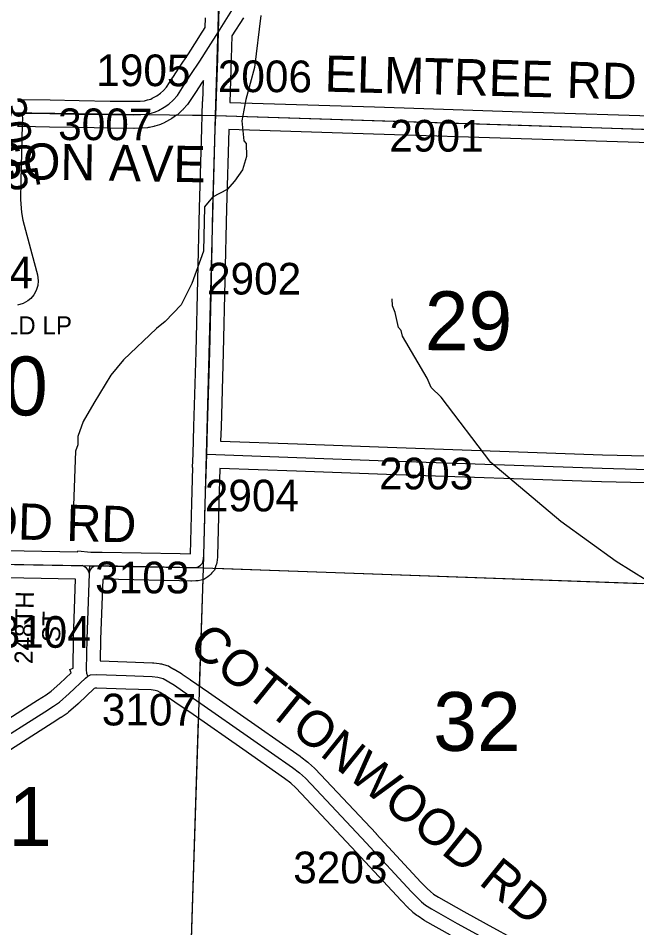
# Model space of a CAD drawing. Extents: x -132.8 to -73.3, y -60 to -26.
# Drawn here: x -115.373 to -114.006, y -50.304 to -48.294 of the extents above; entities that cross this region are included whole.
import ezdxf

# ---------------------------------------------------------------- set-up
doc = ezdxf.new("R2010")
doc.units = 0
for name, color, linetype in [('tdCoHydroRiver', 7, 'Continuous'), ('tdCoSecRdNmbr', 7, 'Continuous'), ('tdCoSecRdTxt', 7, 'Continuous'), ('tdCoSecRteBand', 7, 'Continuous'), ('tdCoSecRteCL', 7, 'Continuous'), ('tdCoSectLine', 7, 'Continuous'), ('tdCoSectLinePart', 7, 'Continuous'), ('tdCoSectNmbr', 7, 'Continuous'), ('tdCoSurfAsphalt', 7, 'Continuous'), ('tdCoSurfConcUnbanded', 7, 'Continuous'), ('tdCoSurfGravel', 7, 'Continuous')]:
    doc.layers.add(name, color=color, linetype=linetype)

msp = doc.modelspace()

# ---------------------------------------------------------------- linework, layer by layer
at = {"layer": 'tdCoHydroRiver'}
for points in [[(-114.8372, -48.2883), (-114.8512, -48.4031), (-114.8704, -48.4736), (-114.8794, -48.5207), (-114.8743, -48.565), (-114.8697, -48.5714), (-114.8688, -48.5998), (-114.8775, -48.6296), (-114.8955, -48.6544), (-114.9117, -48.6729), (-114.9437, -48.6894), (-114.9616, -48.711), (-114.9641, -48.8088), (-114.9896, -48.8807), (-115.0129, -48.9274), (-115.0485, -48.9644), (-115.0679, -48.9797), (-115.1407, -49.0488), (-115.1684, -49.0828), (-115.2062, -49.145), (-115.2294, -49.1854), (-115.2412, -49.2182), (-115.2417, -49.2371), (-115.2468, -49.2512), (-115.2514, -49.371), (-115.2553, -49.3977), (-115.2549, -49.4435)], [(-113.9851, -49.5358), (-114.0519, -49.4947), (-114.1743, -49.4064), (-114.3289, -49.2762), (-114.4388, -49.1314), (-114.4604, -49.1104), (-114.4693, -49.0896), (-114.5238, -48.9967), (-114.5266, -48.984), (-114.5328, -48.9776), (-114.5398, -48.9443), (-114.5458, -48.9299), (-114.5469, -48.9141)]]:
    msp.add_lwpolyline(points, dxfattribs=at)
at = {"layer": 'tdCoSecRteBand'}
for points in [[(-115.1177, -48.4776), (-115.1036, -48.4773), (-115.0945, -48.4765), (-115.0874, -48.4749), (-115.0804, -48.4728), (-115.077, -48.4712), (-115.0666, -48.4654), (-115.0588, -48.4601), (-115.0522, -48.4541), (-115.0453, -48.4465), (-115.032, -48.4256), (-115.0318, -48.4253), (-115.0316, -48.4251), (-115.0165, -48.4024), (-114.9971, -48.3729), (-114.978, -48.343), (-114.9719, -48.3334), (-114.9602, -48.315), (-114.9596, -48.2933)], [(-114.8756, -48.2937), (-114.9008, -48.3333), (-114.9023, -48.3832), (-114.9023, -48.3833), (-114.9023, -48.3833), (-114.9056, -48.4801), (-114.5858, -48.4901), (-114.5857, -48.4901), (-114.5857, -48.4901), (-114.2597, -48.501), (-113.9285, -48.5114), (-113.8128, -48.515), (-113.3732, -48.5246), (-113.3732, -48.5246), (-113.3732, -48.5246), (-112.9892, -48.5335), (-112.9891, -48.5335), (-112.9889, -48.5335), (-112.9673, -48.5343)], [(-114.9928, -49.478), (-114.9899, -49.3658), (-114.9899, -49.3657), (-114.9899, -49.3656), (-114.9876, -49.2868), (-114.9878, -49.2867), (-114.9867, -49.2569), (-114.985, -49.1962), (-114.985, -49.1962), (-114.985, -49.1962), (-114.98, -49.0316), (-114.9763, -48.8726), (-114.9729, -48.7131), (-114.9729, -48.713), (-114.9729, -48.7129), (-114.9677, -48.5388), (-114.9677, -48.5387), (-114.9677, -48.5386), (-114.9677, -48.5381), (-114.9666, -48.5081), (-114.9657, -48.4782), (-114.9656, -48.4782), (-114.9656, -48.4781), (-114.964, -48.4317), (-114.9665, -48.4354), (-114.9665, -48.4355), (-114.9666, -48.4356), (-114.9815, -48.4581), (-114.996, -48.4808), (-114.9974, -48.4829), (-114.999, -48.4847), (-115.0086, -48.4954), (-115.0096, -48.4965), (-115.0108, -48.4976), (-115.0201, -48.506), (-115.0216, -48.5074), (-115.0233, -48.5086), (-115.0339, -48.5158), (-115.035, -48.5165), (-115.0362, -48.5172), (-115.0487, -48.5242), (-115.0496, -48.5247), (-115.0506, -48.5251), (-115.057, -48.5281), (-115.059, -48.5291), (-115.0611, -48.5297), (-115.0712, -48.5327), (-115.0722, -48.533), (-115.0732, -48.5332), (-115.0833, -48.5355), (-115.0853, -48.5359), (-115.0873, -48.5361), (-115.0994, -48.5372), (-115.1003, -48.5372), (-115.1013, -48.5373), (-115.1168, -48.5376), (-115.1173, -48.5376), (-115.1177, -48.5376), (-115.1705, -48.5371), (-115.1706, -48.5371), (-115.1707, -48.5371), (-115.2397, -48.536), (-115.2398, -48.536), (-115.2399, -48.536), (-115.3039, -48.5347), (-115.3658, -48.5338), (-115.3659, -48.5338), (-115.366, -48.5338), (-115.375, -48.5336)], [(-115.374, -48.4736), (-115.3649, -48.4738), (-115.3029, -48.4747), (-115.3028, -48.4747), (-115.3027, -48.4747), (-115.2387, -48.4761), (-115.1699, -48.4772), (-115.1177, -48.4776)], [(-113.9304, -48.5713), (-114.2616, -48.5609), (-114.2617, -48.5609), (-114.2617, -48.5609), (-114.5877, -48.5501), (-114.9077, -48.54), (-114.9077, -48.5406), (-114.9129, -48.7145), (-114.9163, -48.874), (-114.9163, -48.874), (-114.9163, -48.874), (-114.92, -49.0331), (-114.92, -49.0332), (-114.92, -49.0333), (-114.925, -49.198), (-114.9259, -49.2287), (-114.9259, -49.2289), (-114.7562, -49.2349), (-114.7562, -49.2349), (-114.7562, -49.2349), (-114.5569, -49.2423), (-114.0822, -49.2588), (-113.9852, -49.2611)], [(-113.9875, -49.321), (-114.0838, -49.3187), (-114.0839, -49.3187), (-114.0841, -49.3187), (-114.5591, -49.3022), (-114.5591, -49.3022), (-114.5591, -49.3022), (-114.7584, -49.2948), (-114.9276, -49.2889), (-114.9299, -49.3673), (-114.9329, -49.4825), (-114.9329, -49.4839), (-114.9331, -49.4854), (-114.9346, -49.4972), (-114.935, -49.5007), (-114.9362, -49.5039), (-114.9379, -49.5086), (-114.9398, -49.5136), (-114.9432, -49.5176), (-114.9452, -49.5199), (-114.9474, -49.5226), (-114.9502, -49.5259), (-114.9539, -49.5283), (-114.9588, -49.5315), (-114.9634, -49.5345), (-114.9687, -49.5356), (-114.9753, -49.5371), (-114.9782, -49.5377), (-114.981, -49.5378), (-114.9902, -49.5381), (-114.991, -49.5381), (-114.9919, -49.5381), (-115.0166, -49.5373), (-115.1852, -49.5339), (-115.1852, -49.5348), (-115.1865, -49.5347), (-115.1911, -49.6664), (-115.1919, -49.7145), (-115.1335, -49.7165), (-115.1335, -49.7165), (-115.1334, -49.7165), (-115.0762, -49.7185), (-115.075, -49.7185), (-115.0737, -49.7187), (-115.0614, -49.7202), (-115.059, -49.7205), (-115.0567, -49.7211), (-115.0446, -49.7246), (-115.0411, -49.7256), (-115.038, -49.7274), (-115.0293, -49.7323), (-115.029, -49.7325), (-115.0287, -49.7327), (-115.0124, -49.7425), (-115.0117, -49.743), (-115.011, -49.7435), (-114.993, -49.7558), (-114.9929, -49.7558), (-114.9928, -49.7559), (-114.9526, -49.7838), (-114.8426, -49.8602), (-114.8426, -49.8602), (-114.8426, -49.8603), (-114.7498, -49.9251), (-114.7492, -49.9255), (-114.7487, -49.926), (-114.7334, -49.9378), (-114.7325, -49.9385), (-114.7316, -49.9393), (-114.7185, -49.9511), (-114.7176, -49.952), (-114.7167, -49.9529), (-114.6924, -49.979), (-114.5824, -50.0961), (-114.5823, -50.0962), (-114.5823, -50.0962), (-114.4832, -50.203), (-114.4694, -50.217), (-114.4621, -50.2241), (-114.4554, -50.2295), (-114.4444, -50.2368), (-114.3885, -50.2682), (-114.3388, -50.2955), (-114.3388, -50.2956), (-114.3387, -50.2956), (-114.2692, -50.3339)], [(-115.7627, -49.4649), (-115.3601, -49.4713), (-115.36, -49.4713), (-115.36, -49.4713), (-115.242, -49.4736), (-115.2418, -49.4715), (-115.213, -49.4742), (-115.2047, -49.4744), (-115.1892, -49.4739), (-115.1884, -49.4739), (-115.1877, -49.4739), (-115.0153, -49.4773), (-115.0151, -49.4773), (-115.015, -49.4773), (-114.9928, -49.478)], [(-115.4499, -49.877), (-115.3304, -49.8014), (-115.3118, -49.7893), (-115.3003, -49.7816), (-115.281, -49.7646), (-115.256, -49.7407), (-115.2593, -49.7335), (-115.2522, -49.7302), (-115.2511, -49.6651), (-115.251, -49.6649), (-115.251, -49.6646), (-115.2465, -49.5336), (-115.3611, -49.5313), (-115.7637, -49.5249)], [(-114.4178, -50.3206), (-114.4747, -50.2885), (-114.4756, -50.288), (-114.4765, -50.2874), (-114.4896, -50.2788), (-114.4908, -50.278), (-114.4919, -50.2771), (-114.5008, -50.27), (-114.5019, -50.2691), (-114.5029, -50.2681), (-114.5115, -50.2598), (-114.5117, -50.2595), (-114.512, -50.2593), (-114.5263, -50.2447), (-114.5266, -50.2444), (-114.5269, -50.2441), (-114.6262, -50.1371), (-114.7361, -50.0201), (-114.7362, -50.02), (-114.7362, -50.02), (-114.7597, -49.9948), (-114.771, -49.9846), (-114.7848, -49.9739), (-114.8769, -49.9095), (-114.9868, -49.8331), (-115.027, -49.8052), (-115.0442, -49.7934), (-115.0594, -49.7842), (-115.0646, -49.7813), (-115.0709, -49.7795), (-115.0796, -49.7784), (-115.1355, -49.7765), (-115.1992, -49.7743), (-115.2033, -49.7747), (-115.2052, -49.7753), (-115.24, -49.8084), (-115.2405, -49.8088), (-115.2409, -49.8092), (-115.2621, -49.8279), (-115.2636, -49.8293), (-115.2653, -49.8304), (-115.2786, -49.8393), (-115.2788, -49.8394), (-115.2789, -49.8395), (-115.2979, -49.8518), (-115.2981, -49.8519), (-115.2982, -49.852), (-115.4176, -49.9275)]]:
    msp.add_lwpolyline(points, dxfattribs=at)
at = {"layer": 'tdCoSecRteCL'}
for points in [[(-114.9305, -48.3242), (-114.9281, -48.2457), (-114.9239, -48.0926), (-114.9214, -48.0341), (-114.9209, -48.0188), (-114.9209, -48.0097), (-114.9222, -48.0018), (-114.9241, -47.9964), (-114.9269, -47.9917)], [(-114.9305, -48.3242), (-114.9008, -48.2775)], [(-115.3654, -48.5038), (-115.3033, -48.5047), (-115.2392, -48.506), (-115.1702, -48.5072), (-115.1175, -48.5076), (-115.102, -48.5073), (-115.0899, -48.5062), (-115.0798, -48.504), (-115.0697, -48.5009), (-115.0633, -48.4979), (-115.0508, -48.491), (-115.0402, -48.4838), (-115.0309, -48.4753), (-115.0213, -48.4647), (-115.0067, -48.4417), (-114.9915, -48.4189), (-114.972, -48.3893), (-114.9527, -48.3591), (-114.9305, -48.3242)], [(-114.9367, -48.5091), (-114.9323, -48.3823), (-114.9305, -48.3242)], [(-115.4365, -48.5027), (-115.4357, -48.5027), (-115.3745, -48.5036), (-115.3654, -48.5038)], [(-115.3654, -48.5038), (-115.3647, -48.5083), (-115.3637, -48.5155), (-115.3642, -48.529), (-115.3676, -48.6533), (-115.3681, -48.6945), (-115.3659, -48.7234), (-115.3632, -48.7401), (-115.3435, -48.8149), (-115.3304, -48.8612), (-115.3289, -48.8745), (-115.3299, -48.8851), (-115.3338, -48.8962), (-115.3385, -48.9054), (-115.3452, -48.9133), (-115.3521, -48.9184), (-115.3622, -48.9246), (-115.375, -48.9285)], [(-114.9567, -49.2578), (-114.955, -49.1971), (-114.95, -49.0324), (-114.9463, -48.8733), (-114.9429, -48.7138), (-114.9377, -48.5396), (-114.9367, -48.5091)], [(-114.9367, -48.5091), (-114.5867, -48.5201), (-114.2607, -48.5309), (-113.9294, -48.5414), (-113.8136, -48.545), (-113.3739, -48.5546), (-112.9899, -48.5635), (-112.9379, -48.5653)], [(-115.2147, -49.5042), (-115.2045, -49.5044), (-115.1883, -49.5039), (-115.0159, -49.5073), (-114.991, -49.5081), (-114.9818, -49.5078), (-114.9752, -49.5063), (-114.9703, -49.5031), (-114.968, -49.5005), (-114.9661, -49.4982), (-114.9643, -49.4935), (-114.9629, -49.4817), (-114.9599, -49.3665), (-114.9567, -49.2578)], [(-114.9567, -49.2578), (-114.7573, -49.2648), (-114.558, -49.2722), (-114.083, -49.2888), (-113.9559, -49.2918)], [(-116.4254, -49.4419), (-116.42, -49.4414), (-116.3928, -49.4446), (-116.2763, -49.4597), (-116.1374, -49.4777), (-116.0525, -49.4873), (-116.021, -49.4897), (-115.9605, -49.4912), (-115.7633, -49.4949), (-115.3606, -49.5013), (-115.2319, -49.5038), (-115.2159, -49.5042), (-115.2147, -49.5042)], [(-115.2196, -49.7482), (-115.2213, -49.7423), (-115.2223, -49.733), (-115.2211, -49.6657), (-115.2161, -49.5219), (-115.2155, -49.5138), (-115.2147, -49.5042)], [(-115.2196, -49.7482), (-115.2136, -49.7455), (-115.2001, -49.7443), (-115.1345, -49.7465), (-115.0773, -49.7485), (-115.0649, -49.75), (-115.0528, -49.7534), (-115.0442, -49.7583), (-115.0279, -49.7682), (-115.0099, -49.7805), (-114.9697, -49.8085), (-114.8598, -49.8848), (-114.767, -49.9497), (-114.7517, -49.9615), (-114.7387, -49.9734), (-114.7143, -49.9995), (-114.6043, -50.1167), (-114.5049, -50.2237), (-114.4906, -50.2382), (-114.482, -50.2466), (-114.4731, -50.2538), (-114.46, -50.2624), (-114.403, -50.2945), (-114.3532, -50.3218)], [(-115.4339, -49.9024), (-115.3143, -49.8266), (-115.2953, -49.8143), (-115.2819, -49.8054), (-115.2607, -49.7867), (-115.2245, -49.7522), (-115.2196, -49.7482)]]:
    msp.add_lwpolyline(points, dxfattribs=at)
at = {"layer": 'tdCoSectLine'}
for points in [[(-114.937, -48.5091), (-114.9067, -47.5091)], [(-115.9017, -48.4949), (-114.937, -48.5091)], [(-114.964, -49.5085), (-114.937, -48.5091)], [(-114.937, -48.5091), (-113.945, -48.5409)], [(-115.9254, -49.4919), (-114.964, -49.5085)], [(-114.9961, -50.5127), (-114.964, -49.5085)], [(-114.964, -49.5085), (-113.9643, -49.5442)]]:
    msp.add_lwpolyline(points, dxfattribs=at)
at = {"layer": 'tdCoSectLinePart'}
for points in [[(-115.0231, -48.5078), (-114.9668, -48.5087)], [(-114.9392, -49.5093), (-113.9944, -49.5431)], [(-114.9724, -49.7704), (-114.9648, -49.5341)], [(-114.9961, -50.5127), (-114.9747, -49.8421)]]:
    msp.add_lwpolyline(points, dxfattribs=at)
at = {"layer": 'tdCoSurfAsphalt'}
msp.add_lwpolyline([(-115.3745, -48.5036), (-115.3654, -48.5038), (-115.3033, -48.5047), (-115.2392, -48.506), (-115.1702, -48.5072), (-115.1175, -48.5076), (-115.102, -48.5073), (-115.0899, -48.5062), (-115.0798, -48.504), (-115.0697, -48.5009), (-115.0633, -48.4979), (-115.0508, -48.491), (-115.0402, -48.4838), (-115.0309, -48.4753), (-115.0213, -48.4647), (-115.0067, -48.4417), (-114.9915, -48.4189), (-114.972, -48.3893), (-114.9527, -48.3591), (-114.9305, -48.3242), (-114.9008, -48.2775)], dxfattribs=at)
at = {"layer": 'tdCoSurfConcUnbanded'}
msp.add_lwpolyline([(-115.3654, -48.5038), (-115.3647, -48.5083), (-115.3637, -48.5155), (-115.3642, -48.529), (-115.3676, -48.6533), (-115.3681, -48.6945), (-115.3659, -48.7234), (-115.3632, -48.7401), (-115.3435, -48.8149), (-115.3304, -48.8612), (-115.3289, -48.8745), (-115.3299, -48.8851), (-115.3338, -48.8962), (-115.3385, -48.9054), (-115.3452, -48.9133), (-115.3521, -48.9184), (-115.3622, -48.9246), (-115.375, -48.9285)], dxfattribs=at)
at = {"layer": 'tdCoSurfGravel'}
for points in [[(-114.968, -49.5005), (-114.9661, -49.4982), (-114.9643, -49.4935), (-114.9629, -49.4817), (-114.9599, -49.3665), (-114.9567, -49.2578), (-114.955, -49.1971), (-114.95, -49.0324), (-114.9463, -48.8733), (-114.9429, -48.7138), (-114.9377, -48.5396), (-114.9367, -48.5091), (-114.9323, -48.3823), (-114.9305, -48.3242), (-114.9281, -48.2457), (-114.9239, -48.0926), (-114.9214, -48.0341), (-114.9209, -48.0188), (-114.9209, -48.0097), (-114.9222, -48.0018), (-114.9241, -47.9964), (-114.9269, -47.9917)], [(-114.9367, -48.5091), (-114.5867, -48.5201), (-114.2607, -48.5309), (-113.9294, -48.5414)], [(-114.9567, -49.2578), (-114.7573, -49.2648), (-114.558, -49.2722), (-114.083, -49.2888), (-113.9559, -49.2918)], [(-116.2763, -49.4597), (-116.1374, -49.4777), (-116.0525, -49.4873), (-116.021, -49.4897), (-115.9605, -49.4912), (-115.7633, -49.4949), (-115.3606, -49.5013), (-115.2319, -49.5038), (-115.2159, -49.5042)], [(-115.2196, -49.7482), (-115.2213, -49.7423), (-115.2223, -49.733), (-115.2211, -49.6657), (-115.2161, -49.5219), (-115.219, -49.5139), (-115.2225, -49.5095), (-115.2276, -49.5058), (-115.2319, -49.5038)], [(-115.2161, -49.5219), (-115.2149, -49.5155), (-115.2122, -49.511), (-115.2087, -49.5068), (-115.2045, -49.5044)], [(-115.2159, -49.5042), (-115.2045, -49.5044), (-115.1883, -49.5039), (-115.0159, -49.5073), (-114.991, -49.5081), (-114.9818, -49.5078), (-114.9752, -49.5063), (-114.9703, -49.5031), (-114.968, -49.5005)], [(-115.4339, -49.9024), (-115.3143, -49.8266), (-115.2953, -49.8143), (-115.2819, -49.8054), (-115.2607, -49.7867), (-115.2245, -49.7522), (-115.2196, -49.7482), (-115.2136, -49.7455), (-115.2001, -49.7443), (-115.1345, -49.7465), (-115.0773, -49.7485), (-115.0649, -49.75), (-115.0528, -49.7534), (-115.0442, -49.7583), (-115.0279, -49.7682), (-115.0099, -49.7805), (-114.9697, -49.8085)], [(-114.9697, -49.8085), (-114.8598, -49.8848), (-114.767, -49.9497), (-114.7517, -49.9615), (-114.7387, -49.9734), (-114.7143, -49.9995), (-114.6043, -50.1167), (-114.5049, -50.2237), (-114.4906, -50.2382), (-114.482, -50.2466), (-114.4731, -50.2538), (-114.46, -50.2624), (-114.403, -50.2945), (-114.3532, -50.3218), (-114.2834, -50.3603), (-114.2657, -50.3697), (-114.2575, -50.3746), (-114.2519, -50.3798), (-114.2489, -50.384), (-114.2472, -50.3879), (-114.2457, -50.3933), (-114.2455, -50.4027), (-114.2467, -50.4385), (-114.2487, -50.5263)]]:
    msp.add_lwpolyline(points, dxfattribs=at)

# ---------------------------------------------------------------- texts
at = {"layer": 'tdCoSecRdNmbr'}
for s, rotation, p in [('1905', 359.9134, (-115.2008, -48.4442)), ('2006', 359.9135, (-114.9322, -48.4575)), ('3005', 279.9131, (-115.4281, -48.4755)), ('3007', 359.9131, (-115.285, -48.5635)), ('2901', 359.9137, (-114.553, -48.5888)), ('3004', 359.9128, (-115.5491, -48.8905)), ('2902', 359.9135, (-114.9561, -48.9046)), ('2903', 359.9137, (-114.5758, -49.3352)), ('2904', 359.9135, (-114.9609, -49.3838)), ('3103', 359.9132, (-115.2033, -49.5649)), ('3104', 359.9133, (-115.4212, -49.6852)), ('3107', 359.9132, (-115.1886, -49.8569)), ('3203', 359.9139, (-114.7655, -50.2057))]:
    msp.add_text(s, height=0.07, rotation=rotation, dxfattribs=at).set_placement(p)
at = {"layer": 'tdCoSecRdTxt'}
for s, height, rotation, p in [('ELMTREE RD', 0.08, 358.5361, (-114.6967, -48.4563)), ('MCPHERSON AVE', 0.08, 359.0441, (-115.8986, -48.6413)), ('RICHFIELD LP', 0.04, 0.05, (-115.617, -48.9932)), ('DOGWOOD RD', 0.08, 358.4548, (-115.8855, -49.4322)), ('248TH', 0.04, 88.8995, (-115.3417, -49.7214)), ('ST', 0.04, 88.8995, (-115.2807, -49.6731)), ('COTTONWOOD RD', 0.08, 321.0427, (-115.0002, -49.6865))]:
    msp.add_text(s, height=height, rotation=rotation, dxfattribs=at).set_placement(p)
at = {"layer": 'tdCoSectNmbr'}
for s, rotation, p in [('29', 359.9137, (-114.4748, -49.0277)), ('30', 359.913, (-115.5014, -49.1716)), ('32', 359.9137, (-114.4561, -49.9131)), ('31', 359.913, (-115.492, -50.1229))]:
    msp.add_text(s, height=0.13, rotation=rotation, dxfattribs=at).set_placement(p)

doc.saveas('drawing.dxf')
